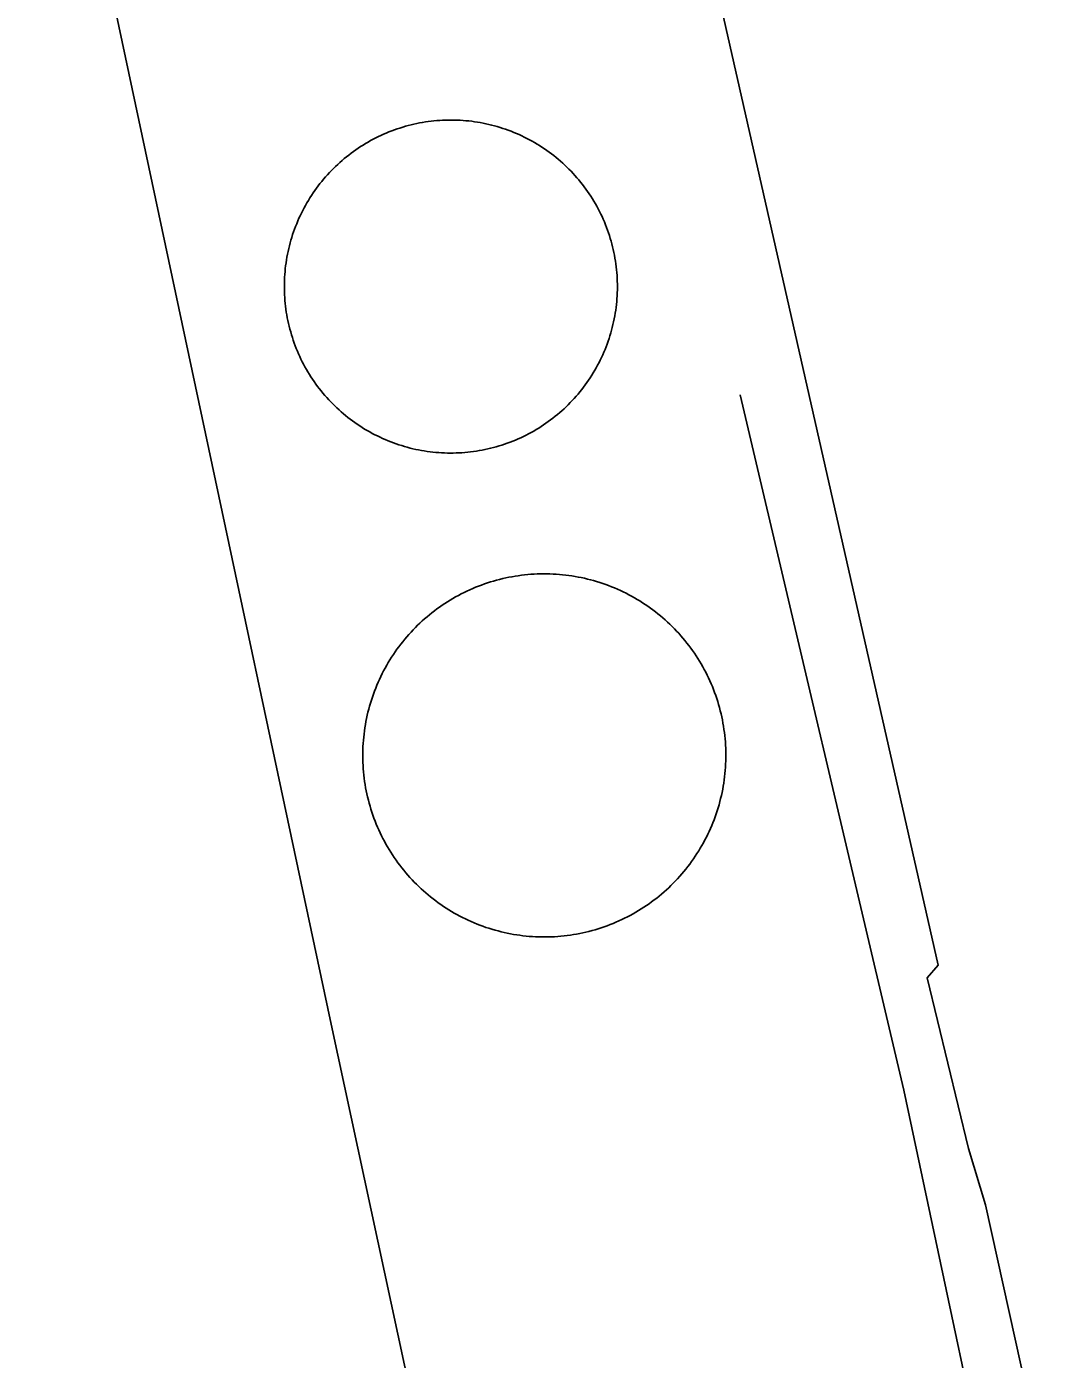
# Model space of a CAD drawing. Extents: x 3651524 to 3689615, y 505651 to 531377.
# Drawn here: x 3673588.4 to 3673778.7, y 513871.7 to 514120.5 of the extents above; entities that cross this region are included whole.
import ezdxf

# ---------------------------------------------------------------- set-up
doc = ezdxf.new("R2010")
doc.units = 0
for name, color, linetype in [('V-DOMW-TANK', 7, 'Continuous'), ('V-RAIL-TRAK', 7, 'Continuous'), ('V-UTIL-LINE', 7, 'Continuous')]:
    doc.layers.add(name, color=color, linetype=linetype)

msp = doc.modelspace()

# ---------------------------------------------------------------- linework, layer by layer
at = {"layer": 'V-DOMW-TANK'}
for points in [[(3673639.636, 514058.472), (3673639.403, 514058.964), (3673639.18, 514059.46), (3673638.965, 514059.957), (3673638.76, 514060.459), (3673638.561, 514060.965), (3673638.373, 514061.473), (3673638.193, 514061.985), (3673638.023, 514062.501), (3673637.861, 514063.019), (3673637.711, 514063.539), (3673637.566, 514064.063), (3673637.431, 514064.588), (3673637.306, 514065.118), (3673637.191, 514065.649), (3673637.085, 514066.179), (3673636.986, 514066.714), (3673636.898, 514067.25), (3673636.82, 514067.787), (3673636.751, 514068.325), (3673636.691, 514068.864), (3673636.64, 514069.405), (3673636.599, 514069.945), (3673636.568, 514070.488), (3673636.548, 514071.029), (3673636.534, 514071.571), (3673636.532, 514072.114), (3673636.538, 514072.657), (3673636.552, 514073.2), (3673636.579, 514073.742), (3673636.614, 514074.283), (3673636.659, 514074.826), (3673636.712, 514075.364), (3673636.775, 514075.903), (3673636.847, 514076.442), (3673636.929, 514076.978), (3673637.021, 514077.513), (3673637.121, 514078.047), (3673637.23, 514078.578), (3673637.349, 514079.108), (3673637.478, 514079.634), (3673637.615, 514080.159), (3673637.762, 514080.683), (3673637.92, 514081.201), (3673638.082, 514081.719), (3673638.256, 514082.233), (3673638.44, 514082.743), (3673638.631, 514083.251), (3673638.832, 514083.757), (3673639.04, 514084.257), (3673639.262, 514084.754), (3673639.485, 514085.248), (3673639.72, 514085.735), (3673639.964, 514086.221), (3673640.216, 514086.702), (3673640.476, 514087.177), (3673640.746, 514087.65), (3673641.023, 514088.115), (3673641.308, 514088.578), (3673641.6, 514089.035), (3673641.901, 514089.485), (3673642.211, 514089.932), (3673642.526, 514090.374), (3673642.852, 514090.808), (3673643.184, 514091.238), (3673643.521, 514091.662), (3673643.87, 514092.08), (3673644.222, 514092.492), (3673644.584, 514092.895), (3673644.951, 514093.295), (3673645.326, 514093.688), (3673645.709, 514094.073), (3673646.096, 514094.452), (3673646.491, 514094.824), (3673646.892, 514095.191), (3673647.3, 514095.549), (3673647.714, 514095.9), (3673648.134, 514096.244), (3673648.56, 514096.58), (3673648.992, 514096.909), (3673649.43, 514097.231), (3673649.872, 514097.544), (3673650.319, 514097.849), (3673650.773, 514098.148), (3673651.232, 514098.439), (3673651.697, 514098.72), (3673652.164, 514098.994), (3673652.637, 514099.26), (3673653.114, 514099.518), (3673653.598, 514099.766), (3673654.083, 514100.008), (3673654.574, 514100.239), (3673655.068, 514100.463), (3673655.568, 514100.678), (3673656.07, 514100.884), (3673656.575, 514101.081), (3673657.083, 514101.267), (3673657.595, 514101.45), (3673658.111, 514101.62), (3673658.63, 514101.781), (3673659.152, 514101.933)], [(3673659.152, 514101.933), (3673659.674, 514102.076), (3673660.2, 514102.212), (3673660.729, 514102.336), (3673661.259, 514102.451), (3673661.79, 514102.558), (3673662.324, 514102.656), (3673662.861, 514102.744), (3673663.397, 514102.822), (3673663.936, 514102.891), (3673664.475, 514102.951), (3673665.015, 514103), (3673665.556, 514103.041), (3673666.097, 514103.074), (3673666.641, 514103.094), (3673667.184, 514103.107), (3673667.727, 514103.111), (3673668.269, 514103.104), (3673668.814, 514103.086), (3673669.353, 514103.061), (3673669.896, 514103.027), (3673670.436, 514102.984), (3673670.977, 514102.93), (3673671.516, 514102.867), (3673672.052, 514102.793), (3673672.589, 514102.711), (3673673.125, 514102.621), (3673673.658, 514102.523), (3673674.19, 514102.41), (3673674.719, 514102.291), (3673675.247, 514102.162), (3673675.771, 514102.025), (3673676.294, 514101.878), (3673676.814, 514101.722), (3673677.332, 514101.558), (3673677.846, 514101.384), (3673678.356, 514101.2), (3673678.864, 514101.009), (3673679.368, 514100.809), (3673679.869, 514100.6), (3673680.367, 514100.381), (3673680.859, 514100.155), (3673681.348, 514099.92), (3673681.833, 514099.676), (3673682.315, 514099.424), (3673682.79, 514099.162), (3673683.263, 514098.894), (3673683.728, 514098.617), (3673684.191, 514098.333), (3673684.645, 514098.04), (3673685.1, 514097.739), (3673685.546, 514097.429), (3673685.987, 514097.112), (3673686.421, 514096.788), (3673686.851, 514096.457), (3673687.275, 514096.117), (3673687.693, 514095.771), (3673688.104, 514095.416), (3673688.51, 514095.056), (3673688.909, 514094.687), (3673689.3, 514094.312), (3673689.685, 514093.931), (3673690.066, 514093.542), (3673690.439, 514093.149), (3673690.804, 514092.748), (3673691.162, 514092.34), (3673691.514, 514091.926), (3673691.858, 514091.507), (3673692.194, 514091.081), (3673692.524, 514090.649), (3673692.845, 514090.21), (3673693.159, 514089.768), (3673693.464, 514089.319), (3673693.763, 514088.867), (3673694.054, 514088.408), (3673694.334, 514087.943), (3673694.609, 514087.476), (3673694.877, 514087.003), (3673695.133, 514086.524), (3673695.381, 514086.043), (3673695.623, 514085.555), (3673695.854, 514085.066), (3673696.077, 514084.568), (3673696.292, 514084.072), (3673696.499, 514083.571), (3673696.696, 514083.065), (3673696.884, 514082.555), (3673697.064, 514082.043), (3673697.234, 514081.527), (3673697.396, 514081.011), (3673697.55, 514080.488), (3673697.693, 514079.966), (3673697.826, 514079.442), (3673697.951, 514078.911), (3673698.068, 514078.381), (3673698.174, 514077.851), (3673698.271, 514077.316), (3673698.359, 514076.779), (3673698.439, 514076.243), (3673698.506, 514075.704), (3673698.568, 514075.166)], [(3673698.568, 514075.166), (3673698.617, 514074.625), (3673698.658, 514074.084), (3673698.688, 514073.542), (3673698.711, 514073.001), (3673698.721, 514072.456), (3673698.727, 514071.913), (3673698.721, 514071.373), (3673698.705, 514070.83), (3673698.678, 514070.287), (3673698.643, 514069.745), (3673698.6, 514069.204), (3673698.547, 514068.665), (3673698.486, 514068.125), (3673698.41, 514067.588), (3673698.328, 514067.051), (3673698.238, 514066.517), (3673698.137, 514065.982), (3673698.027, 514065.452), (3673697.908, 514064.922), (3673697.779, 514064.395), (3673697.642, 514063.869), (3673697.494, 514063.347), (3673697.339, 514062.826), (3673697.175, 514062.31), (3673697.001, 514061.796), (3673696.819, 514061.284), (3673696.626, 514060.776), (3673696.427, 514060.273), (3673696.219, 514059.773), (3673695.999, 514059.275), (3673695.772, 514058.782), (3673695.537, 514058.292), (3673695.295, 514057.809), (3673695.041, 514057.328), (3673694.781, 514056.852), (3673694.513, 514056.379), (3673694.234, 514055.91), (3673693.949, 514055.452), (3673693.656, 514054.995), (3673693.353, 514054.542), (3673693.046, 514054.096), (3673692.731, 514053.656), (3673692.407, 514053.221), (3673692.075, 514052.791), (3673691.735, 514052.367), (3673691.389, 514051.95), (3673691.035, 514051.538), (3673690.675, 514051.132), (3673690.306, 514050.735), (3673689.931, 514050.342), (3673689.55, 514049.957), (3673689.161, 514049.576), (3673688.766, 514049.205), (3673688.364, 514048.839), (3673687.959, 514048.48), (3673687.543, 514048.13), (3673687.123, 514047.786), (3673686.697, 514047.45), (3673686.267, 514047.12), (3673685.829, 514046.799), (3673685.387, 514046.485), (3673684.938, 514046.178), (3673684.486, 514045.881), (3673684.027, 514045.59), (3673683.562, 514045.31), (3673683.093, 514045.035), (3673682.618, 514044.769), (3673682.141, 514044.511), (3673681.661, 514044.263), (3673681.174, 514044.022), (3673680.682, 514043.79), (3673680.189, 514043.565), (3673679.691, 514043.352), (3673679.187, 514043.145), (3673678.681, 514042.949), (3673678.174, 514042.762), (3673677.662, 514042.58), (3673677.145, 514042.41), (3673676.627, 514042.248), (3673676.107, 514042.097), (3673675.583, 514041.953), (3673675.059, 514041.818), (3673674.53, 514041.693), (3673674, 514041.578), (3673673.467, 514041.472), (3673672.933, 514041.374), (3673672.398, 514041.286), (3673671.86, 514041.208), (3673671.323, 514041.138), (3673670.782, 514041.079), (3673670.242, 514041.03), (3673669.701, 514040.989), (3673669.16, 514040.956), (3673668.618, 514040.935), (3673668.075, 514040.923), (3673667.532, 514040.919), (3673666.989, 514040.925), (3673666.447, 514040.944), (3673665.904, 514040.966), (3673665.363, 514041.003)], [(3673665.363, 514041.003), (3673664.823, 514041.046), (3673664.282, 514041.099), (3673663.741, 514041.163), (3673663.205, 514041.236), (3673662.668, 514041.318), (3673662.134, 514041.408), (3673661.599, 514041.507), (3673661.069, 514041.619), (3673660.538, 514041.738), (3673660.012, 514041.865), (3673659.486, 514042.004), (3673658.963, 514042.152), (3673658.443, 514042.308), (3673657.929, 514042.471), (3673657.413, 514042.645), (3673656.901, 514042.828), (3673656.393, 514043.02), (3673655.889, 514043.221), (3673655.388, 514043.43), (3673654.892, 514043.649), (3673654.398, 514043.874), (3673653.909, 514044.11), (3673653.424, 514044.353), (3673652.944, 514044.605), (3673652.467, 514044.865), (3673651.996, 514045.136), (3673651.529, 514045.412), (3673651.066, 514045.697), (3673650.61, 514045.99), (3673650.159, 514046.291), (3673649.713, 514046.6), (3673649.272, 514046.918), (3673648.836, 514047.241), (3673648.406, 514047.573), (3673647.982, 514047.913), (3673647.564, 514048.259), (3673647.153, 514048.613), (3673646.747, 514048.974), (3673646.35, 514049.34), (3673645.956, 514049.715), (3673645.571, 514050.098), (3673645.191, 514050.483), (3673644.82, 514050.88), (3673644.453, 514051.282), (3673644.095, 514051.689), (3673643.745, 514052.103), (3673643.401, 514052.523), (3673643.063, 514052.949), (3673642.735, 514053.381), (3673642.413, 514053.817), (3673642.098, 514054.262), (3673641.793, 514054.71), (3673641.494, 514055.163), (3673641.205, 514055.622), (3673640.923, 514056.084), (3673640.648, 514056.553), (3673640.382, 514057.027), (3673640.124, 514057.504), (3673639.876, 514057.987), (3673639.636, 514058.472)], [(3673652.529, 513974.986), (3673652.369, 513975.555), (3673652.217, 513976.128), (3673652.078, 513976.702), (3673651.947, 513977.279), (3673651.826, 513977.859), (3673651.715, 513978.441), (3673651.615, 513979.024), (3673651.527, 513979.608), (3673651.447, 513980.194), (3673651.378, 513980.782), (3673651.318, 513981.371), (3673651.269, 513981.961), (3673651.23, 513982.551), (3673651.201, 513983.143), (3673651.183, 513983.735), (3673651.177, 513984.327), (3673651.179, 513984.916), (3673651.191, 513985.508), (3673651.216, 513986.1), (3673651.246, 513986.692), (3673651.294, 513987.282), (3673651.347, 513987.87), (3673651.412, 513988.459), (3673651.488, 513989.045), (3673651.572, 513989.631), (3673651.664, 513990.215), (3673651.771, 513990.798), (3673651.888, 513991.378), (3673652.012, 513991.955), (3673652.148, 513992.533), (3673652.295, 513993.106), (3673652.451, 513993.678), (3673652.617, 513994.245), (3673652.791, 513994.808), (3673652.979, 513995.371), (3673653.172, 513995.931), (3673653.376, 513996.486), (3673653.591, 513997.037), (3673653.815, 513997.585), (3673654.048, 513998.128), (3673654.292, 513998.669), (3673654.544, 513999.203), (3673654.806, 513999.734), (3673655.078, 514000.26), (3673655.357, 514000.78), (3673655.648, 514001.298), (3673655.945, 514001.808), (3673656.252, 514002.314), (3673656.567, 514002.814), (3673656.893, 514003.31), (3673657.225, 514003.799), (3673657.567, 514004.282), (3673657.917, 514004.76), (3673658.275, 514005.231), (3673658.642, 514005.695), (3673659.017, 514006.152), (3673659.4, 514006.605), (3673659.789, 514007.049), (3673660.186, 514007.487), (3673660.592, 514007.918), (3673661.005, 514008.341), (3673661.425, 514008.759), (3673661.853, 514009.169), (3673662.287, 514009.572), (3673662.728, 514009.963), (3673663.178, 514010.351), (3673663.633, 514010.727), (3673664.094, 514011.098), (3673664.563, 514011.461), (3673665.036, 514011.815), (3673665.517, 514012.161), (3673666.002, 514012.497), (3673666.496, 514012.827), (3673666.992, 514013.146), (3673667.495, 514013.457), (3673668.005, 514013.76), (3673668.517, 514014.053), (3673669.037, 514014.338), (3673669.562, 514014.614), (3673670.09, 514014.881), (3673670.623, 514015.137), (3673671.159, 514015.385), (3673671.702, 514015.622), (3673672.247, 514015.851), (3673672.798, 514016.071), (3673673.351, 514016.282), (3673673.908, 514016.48), (3673674.467, 514016.671), (3673675.032, 514016.851), (3673675.597, 514017.021), (3673676.167, 514017.181), (3673676.74, 514017.332), (3673677.315, 514017.471), (3673677.891, 514017.603), (3673678.471, 514017.723), (3673679.052, 514017.834), (3673679.636, 514017.934), (3673680.22, 514018.024), (3673680.807, 514018.104), (3673681.395, 514018.174)], [(3673681.395, 514018.174), (3673681.983, 514018.233), (3673682.573, 514018.28), (3673683.163, 514018.319), (3673683.754, 514018.348), (3673684.346, 514018.366), (3673684.938, 514018.375), (3673685.53, 514018.371), (3673686.122, 514018.358), (3673686.712, 514018.336), (3673687.304, 514018.301), (3673687.893, 514018.258), (3673688.483, 514018.203), (3673689.071, 514018.139), (3673689.659, 514018.063), (3673690.242, 514017.981), (3673690.828, 514017.883), (3673691.41, 514017.779), (3673691.989, 514017.662), (3673692.569, 514017.537), (3673693.144, 514017.402), (3673693.718, 514017.256), (3673694.289, 514017.101), (3673694.857, 514016.935), (3673695.422, 514016.759), (3673695.983, 514016.574), (3673696.542, 514016.378), (3673697.097, 514016.173), (3673697.65, 514015.958), (3673698.197, 514015.735), (3673698.74, 514015.501), (3673699.28, 514015.258), (3673699.815, 514015.006), (3673700.345, 514014.744), (3673700.872, 514014.473), (3673701.394, 514014.195), (3673701.91, 514013.904), (3673702.422, 514013.605), (3673702.926, 514013.3), (3673703.427, 514012.982), (3673703.921, 514012.657), (3673704.411, 514012.325), (3673704.894, 514011.983), (3673705.371, 514011.633), (3673705.842, 514011.274), (3673706.307, 514010.908), (3673706.766, 514010.533), (3673707.216, 514010.152), (3673707.661, 514009.761), (3673708.099, 514009.363), (3673708.531, 514008.958), (3673708.955, 514008.544), (3673709.371, 514008.124), (3673709.78, 514007.696), (3673710.182, 514007.262), (3673710.575, 514006.82), (3673710.962, 514006.373), (3673711.341, 514005.917), (3673711.71, 514005.454), (3673712.072, 514004.989), (3673712.426, 514004.514), (3673712.772, 514004.032), (3673713.11, 514003.545), (3673713.438, 514003.056), (3673713.758, 514002.558), (3673714.069, 514002.054), (3673714.372, 514001.546), (3673714.665, 514001.032), (3673714.95, 514000.512), (3673715.226, 513999.99), (3673715.492, 513999.463), (3673715.748, 513998.927), (3673715.996, 513998.39), (3673716.236, 513997.85), (3673716.463, 513997.303), (3673716.682, 513996.754), (3673716.893, 513996.199), (3673717.094, 513995.642), (3673717.282, 513995.083), (3673717.462, 513994.52), (3673717.632, 513993.952), (3673717.794, 513993.383), (3673717.944, 513992.809), (3673718.085, 513992.236), (3673718.216, 513991.658), (3673718.337, 513991.079), (3673718.445, 513990.497), (3673718.546, 513989.914), (3673718.636, 513989.33), (3673718.716, 513988.742), (3673718.785, 513988.156), (3673718.845, 513987.567), (3673718.894, 513986.977), (3673718.933, 513986.387), (3673718.962, 513985.795), (3673718.978, 513985.203), (3673718.986, 513984.609), (3673718.984, 513984.019), (3673718.972, 513983.43), (3673718.947, 513982.838), (3673718.914, 513982.246)], [(3673718.914, 513982.246), (3673718.869, 513981.656), (3673718.816, 513981.068), (3673718.751, 513980.478), (3673718.677, 513979.893), (3673718.591, 513979.307), (3673718.497, 513978.723), (3673718.39, 513978.142), (3673718.275, 513977.56), (3673718.151, 513976.982), (3673718.013, 513976.405), (3673717.866, 513975.832), (3673717.712, 513975.26), (3673717.546, 513974.693), (3673717.37, 513974.128), (3673717.186, 513973.566), (3673716.991, 513973.007), (3673716.787, 513972.452), (3673716.572, 513971.901), (3673716.344, 513971.353), (3673716.113, 513970.81), (3673715.871, 513970.269), (3673715.617, 513969.735), (3673715.355, 513969.204), (3673715.085, 513968.678), (3673714.804, 513968.158), (3673714.515, 513967.64), (3673714.218, 513967.13), (3673713.911, 513966.624), (3673713.594, 513966.124), (3673713.27, 513965.628), (3673712.936, 513965.137), (3673712.594, 513964.656), (3673712.246, 513964.178), (3673711.888, 513963.705), (3673711.521, 513963.242), (3673711.146, 513962.786), (3673710.763, 513962.333), (3673710.374, 513961.889), (3673709.975, 513961.45), (3673709.569, 513961.02), (3673709.158, 513960.596), (3673708.736, 513960.179), (3673708.31, 513959.769), (3673707.876, 513959.368), (3673707.433, 513958.974), (3673706.985, 513958.587), (3673706.53, 513958.211), (3673706.067, 513957.84), (3673705.6, 513957.477), (3673705.125, 513957.123), (3673704.646, 513956.777), (3673704.159, 513956.441), (3673703.667, 513956.111), (3673703.169, 513955.792), (3673702.666, 513955.481), (3673702.158, 513955.179), (3673701.646, 513954.885), (3673701.126, 513954.6), (3673700.599, 513954.323), (3673700.073, 513954.057), (3673699.54, 513953.801), (3673699.002, 513953.553), (3673698.461, 513953.316), (3673697.918, 513953.086), (3673697.365, 513952.867), (3673696.812, 513952.658), (3673696.255, 513952.458), (3673695.694, 513952.267), (3673695.131, 513952.087), (3673694.564, 513951.917), (3673693.994, 513951.755), (3673693.423, 513951.606), (3673692.85, 513951.464), (3673692.27, 513951.335), (3673691.692, 513951.215), (3673691.111, 513951.104), (3673690.527, 513951.002), (3673689.941, 513950.916), (3673689.356, 513950.834), (3673688.768, 513950.766), (3673688.18, 513950.707), (3673687.59, 513950.655), (3673686.998, 513950.619), (3673686.409, 513950.59), (3673685.817, 513950.571), (3673685.225, 513950.563), (3673684.633, 513950.567), (3673684.041, 513950.58), (3673683.449, 513950.602), (3673682.859, 513950.637), (3673682.27, 513950.68), (3673681.68, 513950.733), (3673681.092, 513950.799), (3673680.504, 513950.875), (3673679.918, 513950.959), (3673679.335, 513951.055), (3673678.753, 513951.159), (3673678.172, 513951.276), (3673677.594, 513951.401), (3673677.019, 513951.536)], [(3673677.019, 513951.536), (3673676.445, 513951.681), (3673675.874, 513951.839), (3673675.306, 513952.003), (3673674.741, 513952.179), (3673674.178, 513952.363), (3673673.619, 513952.56), (3673673.064, 513952.765), (3673672.513, 513952.98), (3673671.966, 513953.203), (3673671.421, 513953.437), (3673670.883, 513953.68), (3673670.346, 513953.932), (3673669.816, 513954.192), (3673669.291, 513954.465), (3673668.769, 513954.745), (3673668.253, 513955.034), (3673667.741, 513955.333), (3673667.235, 513955.64), (3673666.736, 513955.956), (3673666.24, 513956.279), (3673665.752, 513956.613), (3673665.269, 513956.955), (3673664.792, 513957.305), (3673664.321, 513957.664), (3673663.856, 513958.03), (3673663.397, 513958.405), (3673662.947, 513958.788), (3673662.5, 513959.177), (3673662.062, 513959.574), (3673661.632, 513959.978), (3673661.21, 513960.394), (3673660.792, 513960.816), (3673660.383, 513961.242), (3673659.981, 513961.676), (3673659.586, 513962.118), (3673659.201, 513962.565), (3673658.824, 513963.019), (3673658.451, 513963.482), (3673658.089, 513963.949), (3673657.737, 513964.424), (3673657.393, 513964.905), (3673657.053, 513965.391), (3673656.725, 513965.882), (3673656.403, 513966.38), (3673656.092, 513966.884), (3673655.791, 513967.392), (3673655.496, 513967.906), (3673655.211, 513968.426), (3673654.937, 513968.948), (3673654.671, 513969.477), (3673654.413, 513970.011), (3673654.165, 513970.548), (3673653.927, 513971.088), (3673653.698, 513971.635), (3673653.479, 513972.184), (3673653.27, 513972.739), (3673653.069, 513973.296), (3673652.881, 513973.855), (3673652.701, 513974.418), (3673652.529, 513974.986)]]:
    msp.add_lwpolyline(points, dxfattribs=at)
at = {"layer": 'V-RAIL-TRAK'}
msp.add_lwpolyline([(3673721.685, 514051.814), (3673752.223, 513921.969), (3673772.982, 513824.361), (3673796.425, 513724.149), (3673812.029, 513649.874)], dxfattribs=at)
at = {"layer": 'V-UTIL-LINE'}
for points in [[(3674184.761, 514426.678), (3673916.235, 514324.245), (3673761.187, 514265.681), (3673588.404, 514201.746), (3673645.281, 513934.29), (3673676.21, 513790.412), (3673697.343, 513699.554), (3673698.74, 513693.248), (3673634.486, 513679.873), (3673674.899, 513450.237), (3673622.466, 513441.625), (3673620.823, 513436.972)], [(3673691.887, 514240.038), (3673758.664, 513945.322), (3673756.563, 513942.947), (3673764.284, 513911.09), (3673767.47, 513900.561), (3673807.175, 513720.739), (3673804.019, 513719.15), (3673698.74, 513693.248)]]:
    msp.add_lwpolyline(points, dxfattribs=at)

doc.saveas('drawing.dxf')
